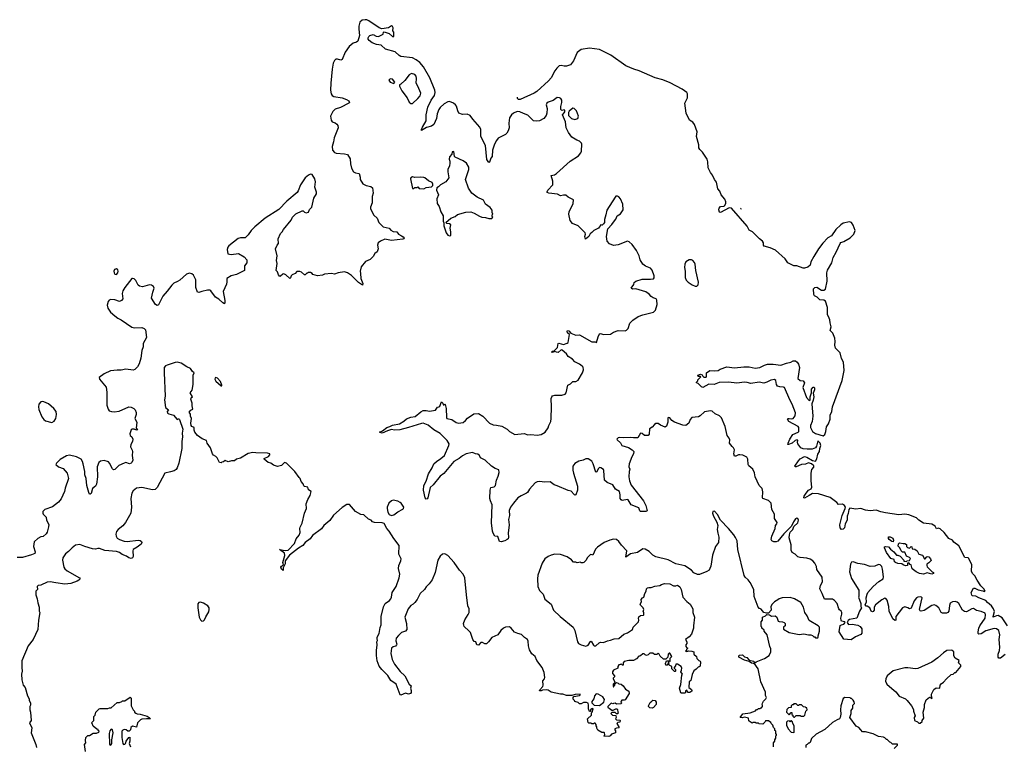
# Model space of a CAD drawing. Extents: x 2220333 to 2384341, y 721037 to 894043.
# Tile 324 of 325: x 2364200 to 2376976, y 868623 to 878039. Entities that reach past the tile are written whole.
import ezdxf

# ---------------------------------------------------------------- set-up
doc = ezdxf.new("R2010")
doc.units = 0

msp = doc.modelspace()

# ---------------------------------------------------------------- linework, layer by layer
at = {"layer": '0CON10XD'}
for points in [[(2371067, 872775), (2371090, 872825), (2371098, 872862), (2371101, 873015), (2371096, 873125), (2371103, 873145), (2371115, 873156), (2371144, 873166), (2371234, 873166), (2371279, 873181), (2371290, 873195), (2371312, 873295), (2371346, 873314), (2371375, 873343), (2371415, 873344), (2371445, 873361), (2371502, 873455), (2371516, 873495), (2371512, 873532), (2371500, 873545), (2371465, 873571), (2371401, 873601), (2371374, 873634), (2371318, 873668), (2371295, 873703), (2371240, 873750), (2371225, 873754), (2371185, 873721), (2371165, 873723), (2371145, 873734), (2371115, 873722), (2371102, 873725), (2371115, 873736), (2371135, 873740), (2371180, 873785), (2371188, 873835), (2371195, 873842), (2371254, 873824), (2371305, 873840), (2371318, 873852), (2371333, 873953), (2371307, 873975), (2371302, 873992), (2371306, 874004), (2371325, 874003), (2371353, 873973), (2371415, 873947), (2371465, 873950), (2371625, 873859), (2371665, 873859), (2371685, 873851), (2371705, 873922), (2371725, 873961), (2371735, 873966), (2371775, 873956), (2371865, 873957), (2371906, 873984), (2371964, 874006), (2372055, 874001), (2372075, 874009), (2372095, 874032), (2372117, 874103), (2372155, 874141), (2372225, 874186), (2372285, 874210), (2372425, 874243), (2372450, 874270), (2372470, 874345), (2372468, 874398), (2372457, 874415), (2372418, 874428), (2372392, 874445), (2372369, 874479), (2372325, 874507), (2372196, 874546), (2372151, 874541), (2372132, 874555), (2372168, 874602), (2372173, 874627), (2372193, 874647), (2372275, 874672), (2372385, 874672), (2372422, 874678), (2372432, 874688), (2372432, 874715), (2372405, 874788), (2372385, 874813), (2372319, 874839), (2372285, 874868), (2372252, 874922), (2372236, 874975), (2372204, 875045), (2372145, 875123), (2372106, 875156), (2372085, 875164), (2371965, 875118), (2371905, 875108), (2371852, 875132), (2371824, 875165), (2371812, 875225), (2371833, 875327), (2371885, 875380), (2371890, 875395), (2371935, 875450), (2371952, 875495), (2371995, 875518), (2372029, 875571), (2372026, 875645), (2371996, 875716), (2371975, 875740), (2371955, 875750), (2371935, 875747), (2371925, 875737), (2371819, 875565), (2371804, 875505), (2371788, 875445), (2371786, 875405), (2371775, 875388), (2371757, 875373), (2371740, 875375), (2371708, 875332), (2371648, 875305), (2371625, 875277), (2371600, 875260), (2371583, 875227), (2371542, 875192), (2371534, 875225), (2371540, 875255), (2371536, 875275), (2371445, 875362), (2371372, 875395), (2371341, 875435), (2371324, 875516), (2371331, 875545), (2371380, 875655), (2371385, 875700), (2371318, 875735), (2371285, 875760), (2371255, 875762), (2371215, 875752), (2371176, 875776), (2371065, 875789), (2371046, 875796), (2371042, 875805), (2371053, 875827), (2371118, 875895), (2371119, 875945), (2371098, 876015), (2371140, 876025), (2371165, 876042), (2371343, 876205), (2371449, 876271), (2371481, 876309), (2371488, 876332), (2371494, 876424), (2371488, 876438), (2371465, 876462), (2371430, 876475), (2371364, 876514), (2371320, 876575), (2371292, 876635), (2371283, 876715), (2371242, 876805), (2371265, 876830), (2371272, 876845), (2371272, 876862), (2371265, 876870), (2371235, 876862), (2371222, 876875), (2371223, 876913), (2371233, 876965), (2371233, 876993), (2371222, 877015), (2371205, 877026), (2371175, 877028), (2371120, 876990), (2371055, 876969), (2371039, 876955), (2371030, 876935), (2371043, 876885), (2371040, 876825), (2371032, 876795), (2371001, 876755), (2370945, 876726), (2370905, 876720), (2370867, 876727), (2370795, 876801), (2370735, 876821), (2370690, 876845), (2370655, 876847), (2370605, 876826), (2370579, 876805), (2370555, 876765), (2370546, 876696), (2370549, 876635), (2370536, 876595), (2370519, 876565), (2370502, 876548), (2370410, 876500), (2370385, 876471), (2370361, 876425), (2370336, 876344), (2370330, 876265), (2370315, 876244), (2370295, 876191), (2370285, 876186), (2370262, 876225), (2370244, 876405), (2370184, 876524), (2370184, 876615), (2370171, 876645), (2370079, 876749), (2370045, 876795), (2370005, 876813), (2369945, 876807), (2369898, 876825), (2369884, 876854), (2369868, 876915), (2369855, 876935), (2369829, 876955), (2369775, 876976), (2369755, 876972), (2369706, 876945), (2369655, 876900), (2369638, 876875), (2369617, 876815), (2369610, 876755), (2369573, 876677), (2369545, 876659), (2369479, 876641), (2369415, 876599), (2369413, 876613), (2369425, 876644), (2369475, 876725), (2369476, 876805), (2369495, 876905), (2369539, 876995), (2369580, 877055), (2369590, 877095), (2369585, 877125), (2369521, 877285), (2369441, 877425), (2369392, 877482), (2369345, 877518), (2369295, 877544), (2369145, 877561), (2369122, 877575), (2369073, 877623), (2368948, 877658), (2368890, 877710), (2368830, 877715), (2368775, 877740), (2368735, 877767), (2368722, 877785), (2368721, 877805), (2368728, 877822), (2368745, 877833), (2368785, 877846), (2368826, 877826), (2368855, 877821), (2368918, 877852), (2368920, 877875), (2368928, 877882), (2368995, 877858), (2369035, 877821), (2369055, 877820), (2369056, 877875), (2369043, 877895), (2369046, 877935), (2369035, 877952), (2369025, 877957), (2368985, 877934), (2368898, 877918), (2368862, 877932), (2368732, 878025), (2368705, 878037), (2368681, 878039), (2368645, 878031), (2368615, 878005), (2368599, 877955), (2368601, 877915), (2368611, 877835), (2368588, 877762), (2368571, 877749), (2368528, 877732), (2368475, 877692), (2368425, 877618), (2368385, 877523), (2368365, 877514), (2368323, 877527), (2368303, 877527), (2368285, 877511), (2368269, 877475), (2368254, 877395), (2368236, 877215), (2368231, 877125), (2368241, 877075), (2368255, 877055), (2368275, 877042), (2368385, 877023), (2368442, 877005), (2368469, 876985), (2368480, 876965), (2368471, 876955), (2368361, 876899), (2368294, 876876), (2368262, 876848), (2368232, 876785), (2368242, 876735), (2368254, 876714), (2368295, 876699), (2368314, 876685), (2368326, 876665), (2368332, 876635), (2368281, 876505), (2368273, 876455), (2368253, 876395), (2368259, 876345), (2368285, 876317), (2368306, 876306), (2368415, 876300), (2368455, 876291), (2368488, 876235), (2368491, 876169), (2368505, 876112), (2368533, 876065), (2368555, 876053), (2368603, 876043), (2368616, 875995), (2368617, 875965), (2368651, 875911), (2368695, 875887), (2368755, 875873), (2368777, 875857), (2368786, 875786), (2368774, 875745), (2368773, 875663), (2368752, 875605), (2368752, 875585), (2368794, 875504), (2368837, 875465), (2368858, 875408), (2368915, 875350), (2368994, 875334), (2369015, 875308), (2369045, 875292), (2369095, 875287), (2369116, 875256), (2369153, 875235), (2369175, 875222), (2369187, 875205), (2369182, 875195), (2369170, 875190), (2369025, 875175), (2368938, 875192), (2368880, 875165), (2368853, 875145), (2368844, 875115), (2368850, 875065), (2368838, 875025), (2368807, 875003), (2368788, 874965), (2368748, 874925), (2368685, 874900), (2368630, 874830), (2368616, 874775), (2368624, 874744), (2368625, 874680), (2368652, 874615), (2368646, 874594), (2368595, 874629), (2368505, 874720), (2368454, 874754), (2368415, 874766), (2368330, 874755), (2368285, 874738), (2368245, 874746), (2368155, 874738), (2368130, 874725), (2368065, 874713), (2368005, 874732), (2367996, 874746), (2367975, 874760), (2367945, 874760), (2367935, 874750), (2367925, 874750), (2367905, 874730), (2367895, 874730), (2367855, 874763), (2367835, 874771), (2367795, 874770), (2367776, 874744), (2367735, 874730), (2367723, 874715), (2367715, 874688), (2367705, 874682), (2367655, 874730), (2367625, 874740), (2367612, 874738), (2367585, 874710), (2367575, 874708), (2367559, 874729), (2367546, 874766), (2367528, 874785), (2367541, 874875), (2367530, 874915), (2367540, 874975), (2367520, 875065), (2367540, 875115), (2367560, 875135), (2367552, 875195), (2367583, 875265), (2367607, 875285), (2367624, 875316), (2367724, 875436), (2367740, 875475), (2367782, 875518), (2367865, 875560), (2367878, 875558), (2367895, 875540), (2367915, 875532), (2367945, 875542), (2367958, 875575), (2367989, 875605), (2368015, 875722), (2368049, 875781), (2368052, 875802), (2368030, 875865), (2368037, 875935), (2368029, 875975), (2367995, 876029), (2367972, 876035), (2367945, 876023), (2367906, 875985), (2367843, 875895), (2367813, 875817), (2367798, 875795), (2367665, 875685), (2367562, 875575), (2367385, 875465), (2367249, 875351), (2367203, 875305), (2367163, 875247), (2367125, 875207), (2367065, 875206), (2367035, 875198), (2366913, 875105), (2366899, 875085), (2366892, 875058), (2366902, 875002), (2366945, 874993), (2367038, 875005), (2367113, 874963), (2367145, 874922), (2367146, 874885), (2367118, 874845), (2367118, 874785), (2367015, 874734), (2366945, 874716), (2366888, 874682), (2366888, 874638), (2366881, 874605), (2366838, 874512), (2366861, 874395), (2366862, 874368), (2366855, 874353), (2366835, 874364), (2366785, 874413), (2366740, 874440), (2366679, 874519), (2366665, 874529), (2366635, 874529), (2366565, 874513), (2366525, 874498), (2366505, 874502), (2366484, 874564), (2366487, 874665), (2366455, 874725), (2366435, 874743), (2366405, 874748), (2366365, 874736), (2366279, 874661), (2366248, 874642)], [(2377019, 870175), (2376947, 870277), (2376895, 870308), (2376875, 870305), (2376831, 870285), (2376829, 870295), (2376848, 870358), (2376835, 870396), (2376811, 870431), (2376759, 870475), (2376735, 870503), (2376645, 870536), (2376605, 870558), (2376564, 870564), (2376555, 870572), (2376544, 870605), (2376578, 870662), (2376595, 870661), (2376635, 870642), (2376699, 870629), (2376715, 870620), (2376727, 870623), (2376711, 870655), (2376673, 870693), (2376624, 870765), (2376593, 870823), (2376564, 870854), (2376552, 870882), (2376553, 870967), (2376515, 871047), (2376505, 871056), (2376462, 871062), (2376385, 871212), (2376321, 871261), (2376302, 871285), (2376255, 871305), (2376195, 871385), (2376145, 871431), (2376119, 871441), (2376094, 871434), (2376078, 871465), (2376035, 871494), (2375925, 871504), (2375865, 871545), (2375835, 871575), (2375735, 871615), (2375687, 871623), (2375605, 871616), (2375432, 871641), (2375372, 871652), (2375315, 871673), (2375236, 871666), (2375175, 871675), (2375115, 871697), (2375048, 871688), (2374971, 871699), (2374957, 871685), (2374950, 871630), (2374937, 871595), (2374935, 871545), (2374912, 871495), (2374902, 871445), (2374885, 871428), (2374865, 871424), (2374846, 871446), (2374843, 871485), (2374873, 871605), (2374910, 871695), (2374913, 871715), (2374904, 871735), (2374875, 871751), (2374825, 871749), (2374802, 871775), (2374715, 871837), (2374565, 871887), (2374488, 871892), (2374445, 871863), (2374385, 871828), (2374374, 871835), (2374380, 871855), (2374406, 871895), (2374437, 871933), (2374468, 871952), (2374480, 871975), (2374471, 872055), (2374469, 872155), (2374477, 872203), (2374505, 872233), (2374505, 872248), (2374475, 872275), (2374435, 872290), (2374398, 872272), (2374343, 872267), (2374275, 872235), (2374262, 872235), (2374258, 872245), (2374304, 872316), (2374328, 872342), (2374385, 872372), (2374415, 872364), (2374485, 872321), (2374525, 872311), (2374545, 872340), (2374558, 872402), (2374578, 872435), (2374582, 872475), (2374596, 872515), (2374585, 872545), (2374555, 872574), (2374540, 872505), (2374527, 872483), (2374483, 872467), (2374418, 872468), (2374365, 872471), (2374335, 872485), (2374297, 872535), (2374293, 872555), (2374298, 872578), (2374288, 872588), (2374260, 872580), (2374222, 872545), (2374177, 872525), (2374168, 872528), (2374169, 872545), (2374192, 872595), (2374233, 872655), (2374299, 872685), (2374308, 872695), (2374308, 872745), (2374301, 872761), (2374180, 872825), (2374163, 872855), (2374168, 872862), (2374184, 872866), (2374215, 872860), (2374235, 872864), (2374262, 872898), (2374267, 872937), (2374222, 873052), (2374191, 873105), (2374124, 873264), (2374111, 873271), (2374063, 873273), (2374033, 873285), (2374018, 873305), (2374010, 873355), (2373995, 873368), (2373945, 873360), (2373895, 873336), (2373855, 873322), (2373795, 873335), (2373685, 873316), (2373641, 873331), (2373605, 873335), (2373505, 873324), (2373395, 873334), (2373275, 873332), (2373210, 873305), (2373142, 873308), (2373065, 873268), (2373047, 873275), (2373005, 873320), (2372980, 873325), (2372980, 873335), (2372997, 873353), (2373000, 873365), (2373040, 873405), (2373035, 873410), (2373005, 873410), (2373000, 873425), (2373035, 873438), (2373055, 873430), (2373062, 873412), (2373075, 873400), (2373105, 873400), (2373112, 873415), (2373110, 873455), (2373154, 873486), (2373215, 873482), (2373262, 873488), (2373290, 873505), (2373375, 873533), (2373475, 873520), (2373595, 873535), (2373665, 873536), (2373744, 873516), (2373805, 873524), (2373865, 873558), (2373903, 873567), (2373975, 873568), (2374075, 873554), (2374148, 873582), (2374205, 873594), (2374237, 873613), (2374265, 873612), (2374288, 873595), (2374307, 873567), (2374320, 873525), (2374298, 873385), (2374325, 873358), (2374365, 873352), (2374382, 873325), (2374362, 873265), (2374408, 873135), (2374445, 873098), (2374455, 873100), (2374456, 873145), (2374473, 873195), (2374474, 873245), (2374495, 873272), (2374505, 873272), (2374513, 873263), (2374514, 873235), (2374496, 873194), (2374502, 873145), (2374495, 873100), (2374477, 873053), (2374492, 872895), (2374481, 872825), (2374460, 872775), (2374463, 872745), (2374488, 872695), (2374525, 872668), (2374625, 872641), (2374645, 872655), (2374659, 872695), (2374669, 872755), (2374694, 872795), (2374716, 872855), (2374718, 872905), (2374736, 872954), (2374748, 873015), (2374870, 873355), (2374896, 873485), (2374889, 873595), (2374862, 873642), (2374845, 873718), (2374785, 873775), (2374775, 873815), (2374782, 873865), (2374776, 873905), (2374749, 873969), (2374714, 874005), (2374730, 874055), (2374714, 874105), (2374712, 874145), (2374705, 874164), (2374682, 874215), (2374683, 874305), (2374656, 874385), (2374635, 874398), (2374583, 874403), (2374548, 874438), (2374513, 874455), (2374505, 874475), (2374500, 874545), (2374517, 874563), (2374545, 874570), (2374605, 874527), (2374635, 874529), (2374656, 874544), (2374675, 874645), (2374672, 874755), (2374683, 874787), (2374737, 874885), (2374757, 874955), (2374795, 875022), (2374845, 875135), (2374855, 875146), (2374895, 875162), (2374975, 875210), (2375025, 875255), (2375040, 875305), (2375015, 875371), (2374992, 875405), (2374966, 875416), (2374885, 875398), (2374853, 875377), (2374790, 875315), (2374735, 875232), (2374685, 875208), (2374619, 875141), (2374563, 875067), (2374502, 874968), (2374467, 874895), (2374455, 874855), (2374425, 874828), (2374385, 874814), (2374365, 874815), (2374285, 874843), (2374244, 874844), (2374165, 874884), (2374130, 874935), (2374007, 875047), (2373937, 875077), (2373860, 875099), (2373852, 875112), (2373851, 875145), (2373840, 875165), (2373801, 875195), (2373707, 875287), (2373665, 875308), (2373639, 875359), (2373435, 875591), (2373405, 875597), (2373295, 875537), (2373282, 875542), (2373272, 875572), (2373275, 875595), (2373295, 875615), (2373335, 875617), (2373347, 875623), (2373362, 875655), (2373363, 875675), (2373348, 875708), (2373303, 875765), (2373283, 875815), (2373258, 875845), (2373239, 875929), (2373214, 875965), (2373190, 876020), (2373162, 876055), (2373135, 876115), (2373129, 876195), (2373119, 876229), (2373060, 876320), (2373023, 876355), (2373011, 876375), (2373010, 876415), (2372982, 876522), (2372992, 876585), (2372957, 876677), (2372935, 876708), (2372889, 876735), (2372848, 876825), (2372832, 876955), (2372865, 877025), (2372865, 877075), (2372856, 877096), (2372797, 877137), (2372638, 877218), (2372545, 877258), (2372445, 877286), (2372237, 877377), (2372167, 877395), (2372065, 877442), (2371868, 877578), (2371725, 877652), (2371595, 877668), (2371485, 877654), (2371432, 877615), (2371387, 877503), (2371347, 877455), (2371295, 877434), (2371265, 877434), (2371225, 877445), (2371201, 877439), (2371169, 877411), (2371143, 877377), (2371095, 877285), (2371063, 877245), (2370911, 877105), (2370874, 877084), (2370695, 877004), (2370672, 877002), (2370660, 877015), (2370660, 877032)], [(2369275, 876952), (2369295, 876953), (2369366, 877015), (2369395, 877052), (2369403, 877085), (2369366, 877176), (2369344, 877214), (2369350, 877275), (2369344, 877305), (2369325, 877328), (2369285, 877340), (2369253, 877325), (2369195, 877250), (2369145, 877200), (2369130, 877195), (2369130, 877175), (2369158, 877115), (2369226, 877026), (2369255, 876970), (2369275, 876952)], [(2369055, 877212), (2369067, 877227), (2369035, 877268), (2369008, 877272), (2368990, 877255), (2369005, 877230), (2369055, 877212)], [(2371405, 876744), (2371442, 876758), (2371452, 876785), (2371425, 876858), (2371395, 876887), (2371375, 876890), (2371329, 876851), (2371322, 876835), (2371322, 876795), (2371358, 876755), (2371405, 876744)], [(2369775, 875236), (2369795, 875240), (2369796, 875286), (2369784, 875335), (2369796, 875376), (2369775, 875388), (2369743, 875393), (2369730, 875405), (2369795, 875462), (2369850, 875485), (2369881, 875509), (2369987, 875543), (2370053, 875547), (2370095, 875530), (2370165, 875488), (2370195, 875478), (2370242, 875472), (2370285, 875458), (2370325, 875460), (2370340, 875475), (2370330, 875485), (2370330, 875505), (2370338, 875515), (2370330, 875535), (2370330, 875565), (2370305, 875600), (2370244, 875644), (2370216, 875696), (2370134, 875734), (2370067, 875787), (2370024, 875854), (2369986, 875965), (2370029, 876095), (2370026, 876126), (2369996, 876176), (2369955, 876206), (2369850, 876255), (2369840, 876265), (2369835, 876330), (2369810, 876325), (2369808, 876292), (2369775, 876260), (2369773, 876227), (2369781, 876201), (2369783, 876177), (2369776, 876144), (2369754, 876095), (2369754, 876065), (2369770, 875985), (2369728, 875935), (2369662, 875895), (2369635, 875868), (2369612, 875858), (2369608, 875825), (2369632, 875765), (2369613, 875715), (2369617, 875655), (2369641, 875615), (2369664, 875544), (2369696, 875495), (2369693, 875425), (2369702, 875402), (2369704, 875365), (2369732, 875275), (2369754, 875244), (2369775, 875236)], [(2369445, 875843), (2369475, 875862), (2369545, 875870), (2369562, 875888), (2369562, 875905), (2369552, 875925), (2369506, 875946), (2369458, 875985), (2369445, 875989), (2369395, 875997), (2369325, 875992), (2369295, 875998), (2369275, 875988), (2369270, 875975), (2369295, 875850), (2369315, 875850), (2369325, 875860), (2369355, 875860), (2369365, 875868), (2369385, 875850), (2369445, 875843)], [(2373554, 875593), (2373557, 875587), (2373562, 875582)], [(2372985, 874583), (2373005, 874600), (2373009, 874635), (2372974, 874785), (2372964, 874865), (2372955, 874888), (2372932, 874915), (2372915, 874923), (2372885, 874922), (2372845, 874898), (2372830, 874865), (2372824, 874825), (2372834, 874775), (2372834, 874694), (2372849, 874659), (2372872, 874635), (2372925, 874600), (2372965, 874583), (2372985, 874583)], [(2365455, 874734), (2365475, 874754), (2365478, 874775), (2365473, 874795), (2365455, 874808), (2365431, 874799), (2365422, 874775), (2365424, 874754), (2365434, 874735), (2365455, 874734)], [(2366248, 874642), (2366200, 874620), (2366172, 874595), (2366114, 874516), (2366055, 874452), (2366001, 874339), (2365985, 874332), (2365964, 874344), (2365912, 874425), (2365926, 874504), (2365943, 874555), (2365937, 874575), (2365908, 874595), (2365885, 874598), (2365795, 874574), (2365755, 874581), (2365735, 874596), (2365705, 874655), (2365686, 874675), (2365665, 874682), (2365655, 874679), (2365565, 874564), (2365539, 874521), (2365530, 874485), (2365538, 874415), (2365521, 874395), (2365495, 874381), (2365435, 874403), (2365384, 874406), (2365360, 874400), (2365347, 874383), (2365336, 874335), (2365344, 874295), (2365376, 874245), (2365435, 874197), (2365474, 874164), (2365515, 874143), (2365655, 874048), (2365685, 874042), (2365785, 874046), (2365815, 874033), (2365833, 874013), (2365847, 873915), (2365800, 873835), (2365801, 873795), (2365784, 873745), (2365772, 873645), (2365750, 873575), (2365730, 873535), (2365695, 873499), (2365671, 873489), (2365575, 873503), (2365515, 873490), (2365465, 873493), (2365377, 873483), (2365296, 873445), (2365229, 873395), (2365234, 873375), (2365321, 873271), (2365332, 873205), (2365329, 873105), (2365329, 873035), (2365346, 872985), (2365361, 872965), (2365393, 872953), (2365425, 872949), (2365490, 872960), (2365615, 873014), (2365645, 873011), (2365679, 872995), (2365696, 872975), (2365711, 872941), (2365712, 872915), (2365694, 872866), (2365718, 872815), (2365709, 872739), (2365728, 872715), (2365715, 872712), (2365686, 872726), (2365660, 872725), (2365648, 872715), (2365628, 872665), (2365632, 872645), (2365654, 872624), (2365669, 872595), (2365662, 872565), (2365641, 872525), (2365636, 872495), (2365659, 872455), (2365663, 872435), (2365657, 872383), (2365666, 872325), (2365656, 872295), (2365646, 872284), (2365625, 872276), (2365575, 872292), (2365554, 872286), (2365488, 872255), (2365435, 872204), (2365416, 872196), (2365402, 872212), (2365365, 872285), (2365350, 872300), (2365295, 872319), (2365248, 872312), (2365225, 872293), (2365206, 872235), (2365211, 872105), (2365197, 872013), (2365183, 871987), (2365145, 871955), (2365125, 871892), (2365115, 871880), (2365105, 871884), (2365095, 871902), (2365073, 871995), (2365064, 872084), (2365046, 872135), (2365044, 872175), (2365025, 872275), (2365015, 872306), (2364996, 872335), (2364937, 872365), (2364845, 872390), (2364805, 872378), (2364725, 872330), (2364677, 872285), (2364668, 872268), (2364703, 872235), (2364765, 872215), (2364815, 872155), (2364833, 872085), (2364791, 871961), (2364780, 871915), (2364738, 871822), (2364702, 871778), (2364625, 871719), (2364526, 871685), (2364500, 871655), (2364498, 871635), (2364503, 871623), (2364544, 871585), (2364549, 871545), (2364577, 871487), (2364575, 871458), (2364555, 871388), (2364543, 871367), (2364506, 871334), (2364475, 871330), (2364435, 871307), (2364387, 871263), (2364379, 871205), (2364399, 871135), (2364395, 871112), (2364355, 871094), (2364235, 871061), (2364165, 871061)], [(2372785, 869600), (2372790, 869625), (2372784, 869644), (2372735, 869678), (2372712, 869678), (2372707, 869653), (2372690, 869635), (2372690, 869625), (2372708, 869605), (2372710, 869585), (2372705, 869580), (2372695, 869580), (2372662, 869615), (2372660, 869645), (2372635, 869658), (2372620, 869675), (2372628, 869698), (2372612, 869698), (2372610, 869675), (2372600, 869665), (2372582, 869665), (2372578, 869685), (2372592, 869718), (2372625, 869720), (2372635, 869710), (2372640, 869715), (2372640, 869755), (2372660, 869775), (2372635, 869820), (2372625, 869820), (2372612, 869808), (2372610, 869765), (2372585, 869740), (2372555, 869740), (2372511, 869781), (2372498, 869808), (2372485, 869820), (2372465, 869800), (2372435, 869800), (2372417, 869817), (2372405, 869820), (2372375, 869820), (2372353, 869797), (2372335, 869790), (2372315, 869798), (2372302, 869812), (2372285, 869812), (2372254, 869786), (2372232, 869778), (2372202, 869745), (2372165, 869722), (2372105, 869722), (2372045, 869710), (2372030, 869695), (2372028, 869662), (2372022, 869662), (2372005, 869680), (2371995, 869670), (2371975, 869668), (2371960, 869645), (2371960, 869625), (2371905, 869598), (2371893, 869577), (2371893, 869553), (2371918, 869525), (2371917, 869513), (2371900, 869495), (2371900, 869485), (2371922, 869445), (2371918, 869432), (2371900, 869415), (2371900, 869395), (2371903, 869383), (2371910, 869380), (2371910, 869395), (2371920, 869405), (2371922, 869418), (2371942, 869438), (2371965, 869430), (2371975, 869420), (2372005, 869418), (2372032, 869395), (2372061, 869351), (2372102, 869325), (2372106, 869294), (2372056, 869214), (2372045, 869208), (2372013, 869207), (2372002, 869198), (2372000, 869185), (2372010, 869175), (2372005, 869160), (2371945, 869158), (2371925, 869170), (2371903, 869167), (2371895, 869160), (2371875, 869170), (2371830, 869125), (2371830, 869115), (2371850, 869105), (2371885, 869078), (2371902, 869078), (2371935, 869098), (2371947, 869097), (2371957, 869087), (2371960, 869055), (2371970, 869045), (2371957, 869033), (2371945, 869030), (2371927, 869047), (2371905, 869050), (2371885, 869050), (2371870, 869035), (2371893, 869013), (2371935, 869010), (2371940, 868985), (2371930, 868965), (2371942, 868952), (2371985, 868950), (2371990, 868945), (2371986, 868924), (2371962, 868918), (2371950, 868905), (2371980, 868855), (2371972, 868848), (2371943, 868847), (2371920, 868835), (2371920, 868825), (2371932, 868812), (2371930, 868785), (2371880, 868770), (2371860, 868745), (2371845, 868738), (2371785, 868740), (2371780, 868745), (2371792, 868758), (2371790, 868785), (2371785, 868790), (2371755, 868788), (2371701, 868821), (2371690, 868845), (2371690, 868865), (2371680, 868875), (2371680, 868895), (2371665, 868910), (2371655, 868910), (2371645, 868900), (2371625, 868900), (2371615, 868910), (2371585, 868910), (2371575, 868920), (2371569, 868965), (2371620, 869015), (2371620, 869045), (2371630, 869055), (2371640, 869095), (2371635, 869100), (2371622, 869098), (2371608, 869082), (2371608, 869062), (2371595, 869060), (2371581, 869095), (2371582, 869145), (2371575, 869170), (2371555, 869180), (2371515, 869180), (2371485, 869160), (2371465, 869160), (2371447, 869177), (2371405, 869190), (2371400, 869205), (2371382, 869222), (2371380, 869245), (2371392, 869258), (2371462, 869268), (2371470, 869275), (2371470, 869285), (2371408, 869282), (2371365, 869268), (2371295, 869268), (2371246, 869286), (2371215, 869288), (2371095, 869313), (2371055, 869338), (2371035, 869342), (2370985, 869340), (2370965, 869330), (2370945, 869330), (2370948, 869345), (2370988, 869385), (2370992, 869405), (2370988, 869462), (2371008, 869485), (2371012, 869505), (2371007, 869567), (2370978, 869635), (2370912, 869725), (2370887, 869775), (2370845, 869810), (2370814, 869864), (2370803, 869915), (2370799, 869975), (2370790, 869995), (2370751, 870021), (2370710, 870060), (2370665, 870072), (2370622, 870092), (2370577, 870145), (2370555, 870160), (2370505, 870157), (2370476, 870144), (2370442, 870115), (2370405, 870057), (2370327, 870023), (2370282, 869965), (2370255, 869942), (2370235, 869938), (2370205, 869957), (2370185, 869958), (2370155, 869922), (2370132, 869925), (2370117, 869967), (2370095, 869972), (2370078, 869995), (2370048, 870085), (2370029, 870109), (2369967, 870167), (2369961, 870181), (2369960, 870205), (2369975, 870252), (2370020, 870320), (2370031, 870345), (2370032, 870395), (2370013, 870435), (2369998, 870578), (2369976, 870795), (2369956, 870846), (2369905, 870898), (2369838, 870995), (2369755, 871088), (2369715, 871108), (2369685, 871102), (2369655, 871078), (2369626, 871025), (2369589, 870865), (2369550, 870770), (2369512, 870718), (2369475, 870680), (2369454, 870645), (2369398, 870592), (2369357, 870515), (2369328, 870475), (2369305, 870453), (2369275, 870436), (2369241, 870395), (2369196, 870284), (2369220, 870205), (2369224, 870125), (2369205, 870104), (2369155, 870086), (2369115, 870048), (2369084, 870015), (2369082, 869978), (2369094, 869935), (2369091, 869925), (2369075, 869909), (2369045, 869902), (2369026, 869885), (2369016, 869815), (2369034, 869735), (2369062, 869675), (2369135, 869582), (2369199, 869525), (2369255, 869418), (2369280, 869395), (2369270, 869365), (2369281, 869335), (2369280, 869310), (2369270, 869295), (2369245, 869287), (2369205, 869300), (2369145, 869273), (2369135, 869278), (2369085, 869416), (2369015, 869466), (2368975, 869527), (2368898, 869605), (2368865, 869652), (2368838, 869718), (2368828, 869788), (2368829, 869855), (2368839, 869925), (2368833, 869965), (2368843, 869985), (2368840, 870005), (2368838, 870025), (2368865, 870072), (2368876, 870154), (2368889, 870185), (2368892, 870295), (2368921, 870419), (2368940, 870465), (2368996, 870504), (2369014, 870525), (2369024, 870546), (2369034, 870606), (2369084, 870686), (2369123, 870795), (2369131, 870845), (2369114, 870916), (2369121, 870955), (2369146, 871015), (2369148, 871042), (2369119, 871105), (2369124, 871215), (2369056, 871306), (2368995, 871402), (2368962, 871435), (2368930, 871500), (2368905, 871510), (2368805, 871513), (2368778, 871525), (2368760, 871545), (2368725, 871559), (2368665, 871612), (2368625, 871618), (2368558, 871655), (2368477, 871747), (2368443, 871747), (2368385, 871709), (2368271, 871609), (2368225, 871541), (2368146, 871475), (2368115, 871433), (2367998, 871345), (2367969, 871301), (2367906, 871254), (2367875, 871216), (2367817, 871183), (2367700, 871090), (2367644, 871016), (2367645, 870980), (2367620, 870925), (2367617, 870893), (2367595, 870908), (2367589, 870935), (2367595, 870946), (2367623, 870965), (2367616, 870995), (2367638, 871085), (2367634, 871115), (2367572, 871165), (2367645, 871151), (2367685, 871156), (2367765, 871240), (2367786, 871304), (2367828, 871352), (2367838, 871385), (2367836, 871435), (2367841, 871455), (2367866, 871505), (2367896, 871634), (2367920, 871695), (2367917, 871755), (2367940, 871815), (2367970, 871865), (2367980, 871915), (2367949, 871939), (2367940, 871975), (2367895, 871982), (2367885, 871990), (2367880, 872015), (2367853, 872045), (2367840, 872085), (2367825, 872097), (2367768, 872178), (2367662, 872285), (2367635, 872294), (2367595, 872254), (2367545, 872240), (2367495, 872259), (2367460, 872285), (2367422, 872292), (2367370, 872335), (2367370, 872345), (2367429, 872371), (2367446, 872394), (2367446, 872406), (2367416, 872416), (2367265, 872417), (2367225, 872423), (2367165, 872410), (2367065, 872350), (2367014, 872336), (2366985, 872313), (2366947, 872313), (2366905, 872300), (2366865, 872317), (2366845, 872300), (2366823, 872297), (2366815, 872290), (2366794, 872294), (2366762, 872355), (2366745, 872372), (2366715, 872388), (2366700, 872405), (2366674, 872484), (2366634, 872544), (2366625, 872578), (2366568, 872598), (2366508, 872645), (2366473, 872685), (2366464, 872714), (2366462, 872745), (2366432, 872762), (2366424, 872774), (2366420, 872805), (2366430, 872865), (2366418, 872895), (2366415, 872920), (2366400, 872945), (2366420, 872970), (2366448, 872985), (2366437, 873027), (2366439, 873065), (2366422, 873115), (2366425, 873130), (2366440, 873145), (2366413, 873195), (2366438, 873232), (2366452, 873305), (2366451, 873425), (2366462, 873455), (2366443, 873473), (2366415, 873514), (2366370, 873535), (2366295, 873582), (2366245, 873593), (2366215, 873592), (2366115, 873558), (2366093, 873546), (2366076, 873524), (2366073, 873457), (2366086, 873154), (2366080, 873105), (2366090, 873005), (2366130, 872975), (2366114, 872956), (2366118, 872935), (2366135, 872924), (2366195, 872907), (2366245, 872850), (2366255, 872860), (2366265, 872860), (2366275, 872850), (2366317, 872725), (2366310, 872675), (2366312, 872625), (2366302, 872565), (2366302, 872475), (2366264, 872285), (2366243, 872225), (2366228, 872202), (2366205, 872184), (2366155, 872174), (2366084, 872156), (2365982, 871968), (2365958, 871942), (2365925, 871937), (2365785, 871968), (2365715, 871962), (2365672, 871925), (2365655, 871897), (2365640, 871825), (2365650, 871715), (2365642, 871635), (2365574, 871515), (2365537, 871473), (2365477, 871425), (2365454, 871396), (2365446, 871365), (2365451, 871335), (2365465, 871310), (2365493, 871293), (2365555, 871271), (2365595, 871268), (2365735, 871284), (2365765, 871280), (2365780, 871270), (2365786, 871255), (2365774, 871235), (2365725, 871194), (2365674, 871166)], [(2366815, 873287), (2366822, 873288), (2366823, 873297), (2366804, 873345), (2366765, 873387), (2366745, 873396), (2366735, 873390), (2366731, 873375), (2366745, 873347), (2366815, 873287)], [(2364615, 872813), (2364645, 872829), (2364668, 872862), (2364679, 872915), (2364672, 872955), (2364644, 872995), (2364575, 873054), (2364515, 873082), (2364495, 873086), (2364475, 873080), (2364448, 873052), (2364442, 873015), (2364449, 872979), (2364488, 872885), (2364515, 872849), (2364534, 872835), (2364615, 872813)], [(2376985, 869802), (2376925, 869753), (2376905, 869754), (2376897, 869767), (2376894, 869805), (2376912, 869855), (2376917, 869895), (2376911, 869995), (2376916, 870056), (2376903, 870115), (2376875, 870134), (2376845, 870137), (2376735, 870107), (2376675, 870071), (2376645, 870065), (2376636, 870076), (2376636, 870096), (2376644, 870145), (2376656, 870174), (2376726, 870275), (2376733, 870315), (2376726, 870336), (2376675, 870359), (2376615, 870374), (2376575, 870399), (2376555, 870396), (2376485, 870357), (2376461, 870361), (2376435, 870377), (2376385, 870462), (2376365, 870479), (2376338, 870488), (2376305, 870487), (2376275, 870468), (2376264, 870436), (2376256, 870364), (2376245, 870348), (2376225, 870338), (2376175, 870338), (2376156, 870346), (2376125, 870405), (2376085, 870438), (2376065, 870446), (2376035, 870436), (2375935, 870374), (2375895, 870364), (2375885, 870369), (2375874, 870385), (2375908, 870535), (2375902, 870545), (2375885, 870550), (2375855, 870546), (2375837, 870535), (2375804, 870496), (2375765, 870403), (2375745, 870396), (2375722, 870405), (2375685, 870418), (2375655, 870406), (2375570, 870295), (2375566, 870245), (2375555, 870243), (2375529, 870265), (2375482, 870365), (2375479, 870425), (2375457, 870507), (2375440, 870530), (2375425, 870534), (2375385, 870511), (2375303, 870445), (2375289, 870415), (2375288, 870375), (2375275, 870360), (2375265, 870357), (2375248, 870365), (2375232, 870405), (2375195, 870430), (2375185, 870430), (2375170, 870445), (2375186, 870484), (2375182, 870535), (2375196, 870585), (2375204, 870606), (2375274, 870685), (2375349, 870751), (2375404, 870785), (2375409, 870811), (2375397, 870907), (2375385, 870944), (2375364, 870966), (2375342, 870968), (2375295, 870948), (2375235, 870943), (2375161, 870971), (2375075, 870981), (2375015, 871006), (2374995, 870999), (2374981, 870975), (2374968, 870875), (2374995, 870786), (2375087, 870635), (2375090, 870555), (2375082, 870545), (2375112, 870465), (2375113, 870425), (2375122, 870405), (2375096, 870364), (2375061, 870275), (2374965, 870254), (2374949, 870241), (2374938, 870215), (2374955, 870190), (2375000, 870195), (2375075, 870181), (2375105, 870166), (2375127, 870135), (2375125, 870077), (2375115, 870063), (2375045, 870030), (2374987, 869993), (2374895, 870000), (2374834, 870095), (2374844, 870176), (2374865, 870187), (2374895, 870195), (2374909, 870215), (2374905, 870226), (2374865, 870234), (2374858, 870245), (2374853, 870275), (2374868, 870325), (2374867, 870347), (2374858, 870365), (2374835, 870380), (2374827, 870395), (2374805, 870465), (2374774, 870504), (2374745, 870520), (2374641, 870521), (2374612, 870595), (2374589, 870635), (2374584, 870655), (2374589, 870695), (2374618, 870745), (2374612, 870805), (2374543, 870905), (2374537, 870945), (2374518, 870985), (2374489, 871019), (2374455, 871040), (2374415, 871051), (2374325, 871061), (2374295, 871071), (2374264, 871104), (2374224, 871124), (2374208, 871155), (2374211, 871225), (2374183, 871315), (2374187, 871353), (2374199, 871391), (2374233, 871425), (2374246, 871464), (2374295, 871512), (2374303, 871545), (2374298, 871565), (2374285, 871572), (2374265, 871560), (2374241, 871525), (2374214, 871466), (2374115, 871369), (2374035, 871274), (2374015, 871264), (2373985, 871264), (2373958, 871275), (2373952, 871295), (2373961, 871335), (2374003, 871435), (2374006, 871475), (2374025, 871498), (2374029, 871515), (2373994, 871565), (2373993, 871623), (2373960, 871685), (2373950, 871765), (2373915, 871801), (2373841, 871825), (2373836, 871835), (2373844, 871914), (2373833, 871955), (2373793, 871995), (2373744, 872105), (2373735, 872160), (2373713, 872205), (2373659, 872249), (2373652, 872265), (2373647, 872335), (2373633, 872363), (2373585, 872387), (2373542, 872392), (2373525, 872391), (2373490, 872375), (2373476, 872376), (2373468, 872405), (2373476, 872456), (2373462, 872485), (2373445, 872502), (2373412, 872545), (2373413, 872585), (2373407, 872607), (2373379, 872645), (2373355, 872760), (2373304, 872874), (2373279, 872899), (2373223, 872923), (2373187, 872957), (2373165, 872963), (2373085, 872951), (2373030, 872900), (2373006, 872884), (2372919, 872875), (2372898, 872852), (2372882, 872805), (2372845, 872775), (2372805, 872779), (2372696, 872816), (2372660, 872840), (2372635, 872873), (2372615, 872877), (2372610, 872865), (2372610, 872815), (2372594, 872766), (2372575, 872750), (2372516, 872776), (2372485, 872800), (2372455, 872801), (2372435, 872787), (2372405, 872750), (2372370, 872730), (2372368, 872662), (2372356, 872644), (2372305, 872642), (2372275, 872668), (2372255, 872672), (2372220, 872615), (2372165, 872611), (2372125, 872617), (2372035, 872611), (2371985, 872619), (2371965, 872612), (2371950, 872595), (2371952, 872585), (2371996, 872546), (2372014, 872514), (2372098, 872488), (2372147, 872457), (2372168, 872435), (2372164, 872405), (2372142, 872368), (2372106, 872275), (2372104, 872235), (2372117, 872205), (2372106, 872175), (2372104, 872106), (2372114, 872055), (2372135, 872000), (2372294, 871795), (2372323, 871735), (2372342, 871665), (2372325, 871658), (2372255, 871657), (2372246, 871666), (2372232, 871705), (2372132, 871745), (2372095, 871808), (2372085, 871812), (2372015, 871801), (2372005, 871807), (2371992, 871825), (2371991, 871875), (2371982, 871915), (2371930, 871945), (2371898, 872005), (2371824, 872034), (2371790, 872065), (2371781, 872191), (2371775, 872202), (2371742, 872225), (2371725, 872226), (2371711, 872215), (2371685, 872167), (2371675, 872168), (2371642, 872275), (2371625, 872310), (2371575, 872342), (2371545, 872342), (2371510, 872325), (2371455, 872309), (2371405, 872281), (2371379, 872245), (2371376, 872195), (2371384, 872155), (2371438, 871985), (2371438, 871935), (2371418, 871872), (2371405, 871871), (2371395, 871879), (2371355, 871920), (2371315, 871928), (2371175, 871991), (2371135, 872003), (2371085, 872042), (2371015, 872036), (2370945, 872048), (2370916, 872044), (2370889, 872031), (2370815, 871948), (2370790, 871905), (2370777, 871893), (2370705, 871862), (2370665, 871836), (2370605, 871766), (2370568, 871712), (2370552, 871672), (2370556, 871605), (2370543, 871553), (2370551, 871485), (2370536, 871375), (2370543, 871325), (2370536, 871304), (2370525, 871292), (2370494, 871276), (2370445, 871262), (2370427, 871267), (2370403, 871333), (2370365, 871338), (2370344, 871375), (2370335, 871400), (2370320, 871510), (2370332, 871742), (2370308, 871795), (2370302, 871825), (2370305, 871932), (2370315, 871969), (2370355, 871977), (2370374, 871995), (2370386, 872065), (2370410, 872115), (2370420, 872165), (2370415, 872197), (2370368, 872215), (2370320, 872245), (2370240, 872325), (2370179, 872355), (2370164, 872385), (2370145, 872403), (2370115, 872407), (2370075, 872422), (2369995, 872407), (2369945, 872381), (2369902, 872345), (2369833, 872307), (2369701, 872149), (2369654, 872116), (2369566, 872005), (2369525, 871967), (2369494, 871835), (2369485, 871821), (2369475, 871819), (2369459, 871835), (2369440, 871935), (2369444, 871996), (2369475, 872052), (2369503, 872145), (2369552, 872225), (2369573, 872277), (2369607, 872305), (2369665, 872343), (2369711, 872385), (2369770, 872515), (2369772, 872535), (2369748, 872578), (2369655, 872671), (2369575, 872718), (2369498, 872778), (2369435, 872802), (2369415, 872801), (2369245, 872746), (2369133, 872717), (2369065, 872712), (2369025, 872721), (2368974, 872706), (2368905, 872672), (2368870, 872685), (2368908, 872702), (2368963, 872745), (2369002, 872758), (2369035, 872778), (2369127, 872795), (2369185, 872830), (2369220, 872860), (2369275, 872881), (2369331, 872889), (2369405, 872952), (2369435, 872968), (2369475, 872969), (2369515, 872959), (2369595, 872974), (2369621, 873009), (2369640, 873015), (2369650, 873025), (2369675, 873078), (2369690, 873065), (2369695, 873040), (2369705, 873040), (2369715, 873050), (2369720, 873045), (2369733, 872995), (2369738, 872875), (2369744, 872864), (2369809, 872849), (2369865, 872814), (2369894, 872804), (2369955, 872813), (2369984, 872836), (2370011, 872869), (2370094, 872926), (2370155, 872927), (2370208, 872895), (2370295, 872804), (2370345, 872780), (2370385, 872779), (2370454, 872764), (2370524, 872724), (2370556, 872696), (2370625, 872658), (2370745, 872669), (2370795, 872654), (2370832, 872658), (2370915, 872646), (2370965, 872656), (2371016, 872685), (2371055, 872741), (2371067, 872775)], [(2369025, 871607), (2369055, 871613), (2369106, 871654), (2369172, 871688), (2369180, 871695), (2369183, 871715), (2369151, 871765), (2369138, 871775), (2369105, 871790), (2369045, 871803), (2369025, 871795), (2368989, 871765), (2368967, 871715), (2368967, 871697), (2368978, 871648), (2368995, 871620), (2369025, 871607)], [(2373980, 868605), (2373980, 868655), (2374000, 868675), (2374000, 868695), (2374010, 868715), (2374010, 868745), (2374020, 868755), (2374020, 868765), (2374010, 868775), (2374010, 868805), (2374000, 868815), (2374000, 868835), (2373980, 868855), (2373970, 868885), (2373950, 868905), (2373948, 868918), (2373915, 868940), (2373875, 868940), (2373870, 868925), (2373842, 868898), (2373795, 868900), (2373785, 868910), (2373755, 868910), (2373745, 868920), (2373715, 868920), (2373705, 868910), (2373695, 868920), (2373682, 868922), (2373662, 868942), (2373657, 868977), (2373605, 868990), (2373575, 868980), (2373550, 868985), (2373585, 869032), (2373677, 869043), (2373748, 869072), (2373762, 869088), (2373775, 869090), (2373785, 869100), (2373805, 869100), (2373815, 869110), (2373825, 869110), (2373840, 869125), (2373840, 869145), (2373832, 869155), (2373838, 869172), (2373850, 869195), (2373880, 869225), (2373888, 869245), (2373878, 869268), (2373878, 869315), (2373818, 869445), (2373780, 869615), (2373730, 869690), (2373717, 869683), (2373695, 869690), (2373665, 869710), (2373605, 869728), (2373530, 869765), (2373530, 869785), (2373540, 869795), (2373577, 869797), (2373603, 869773), (2373633, 869763), (2373665, 869730), (2373723, 869713), (2373730, 869705), (2373730, 869690), (2373735, 869690), (2373755, 869708), (2373865, 869748), (2373923, 869787), (2373948, 869835), (2373948, 869875), (2373932, 869905), (2373897, 870057), (2373860, 870105), (2373858, 870118), (2373830, 870145), (2373830, 870155), (2373820, 870165), (2373820, 870225), (2373840, 870245), (2373840, 870285), (2373875, 870302), (2373895, 870320), (2373927, 870317), (2373955, 870300), (2374002, 870302), (2374022, 870285), (2374040, 870235), (2374055, 870228), (2374096, 870226), (2374120, 870215), (2374130, 870205), (2374130, 870175), (2374110, 870155), (2374112, 870132), (2374185, 870088), (2374315, 870060), (2374375, 870070), (2374435, 870058), (2374465, 870058), (2374485, 870050), (2374505, 870030), (2374515, 870030), (2374525, 870020), (2374555, 870020), (2374560, 870025), (2374560, 870045), (2374577, 870105), (2374576, 870156), (2374562, 870175), (2374443, 870243), (2374417, 870305), (2374388, 870348), (2374372, 870415), (2374334, 870475), (2374255, 870522), (2374195, 870541), (2374094, 870536), (2374054, 870526), (2374035, 870512), (2373994, 870486), (2373962, 870455), (2373948, 870425), (2373950, 870375), (2373915, 870340), (2373888, 870338), (2373855, 870348), (2373819, 870389), (2373805, 870400), (2373795, 870400), (2373780, 870415), (2373732, 870555), (2373727, 870645), (2373679, 870735), (2373651, 870771), (2373614, 870804), (2373602, 870825), (2373519, 871165), (2373508, 871275), (2373488, 871318), (2373466, 871355), (2373399, 871435), (2373294, 871544), (2373255, 871620), (2373215, 871660), (2373192, 871658), (2373190, 871635), (2373202, 871595), (2373247, 871517), (2373258, 871475), (2373250, 871425), (2373258, 871378), (2373271, 871325), (2373266, 871255), (2373228, 871205), (2373188, 871092), (2373166, 870946), (2373155, 870918), (2373145, 870898), (2373115, 870878), (2373020, 870840), (2372995, 870840), (2372945, 870861), (2372915, 870896), (2372832, 870952), (2372715, 870978), (2372612, 871032), (2372455, 871067), (2372415, 871090), (2372367, 871137), (2372315, 871170), (2372285, 871172), (2372214, 871126), (2372125, 871108), (2372064, 871064), (2372076, 871145), (2372008, 871222), (2371975, 871269), (2371942, 871292), (2371905, 871299), (2371855, 871286), (2371785, 871253), (2371698, 871195), (2371673, 871167), (2371635, 871090), (2371627, 871097), (2371605, 871100), (2371562, 871055), (2371550, 871025), (2371520, 870995), (2371505, 870990), (2371485, 870990), (2371475, 870998), (2371435, 870990), (2371415, 871000), (2371385, 871000), (2371358, 871028), (2371305, 871068), (2371215, 871098), (2371145, 871102), (2371095, 871090), (2371055, 871073), (2371015, 871042), (2370977, 870985), (2370921, 870829), (2370917, 870785), (2370921, 870685), (2370945, 870634), (2370993, 870583), (2371015, 870520), (2371094, 870455), (2371125, 870379), (2371213, 870293), (2371380, 870155), (2371403, 870115), (2371438, 869965), (2371452, 869945), (2371485, 869927), (2371545, 869910), (2371575, 869923), (2371605, 869970), (2371615, 869973), (2371644, 869924), (2371655, 869916), (2371675, 869914), (2371718, 869955), (2371735, 869963), (2371777, 869957), (2371825, 869979), (2371865, 869987), (2371915, 870007), (2371975, 870010), (2372038, 870065), (2372086, 870084), (2372150, 870125), (2372162, 870155), (2372229, 870225), (2372234, 870245), (2372229, 870275), (2372235, 870290), (2372255, 870308), (2372295, 870310), (2372300, 870315), (2372300, 870345), (2372290, 870355), (2372300, 870385), (2372290, 870405), (2372255, 870440), (2372252, 870455), (2372270, 870485), (2372262, 870515), (2372280, 870535), (2372300, 870545), (2372310, 870595), (2372327, 870623), (2372332, 870655), (2372344, 870666), (2372365, 870673), (2372395, 870671), (2372442, 870688), (2372505, 870698), (2372528, 870712), (2372565, 870722), (2372635, 870718), (2372683, 870693), (2372713, 870693), (2372735, 870700), (2372765, 870680), (2372781, 870645), (2372804, 870545), (2372855, 870490), (2372899, 870455), (2372934, 870395), (2372934, 870345), (2372954, 870285), (2372941, 870175), (2372944, 870145), (2372916, 870064), (2372888, 870032), (2372840, 869995), (2372858, 869965), (2372857, 869943), (2372842, 869925), (2372842, 869905), (2372855, 869890), (2372870, 869885), (2372850, 869865), (2372850, 869855), (2372840, 869845), (2372855, 869840), (2372882, 869848), (2372923, 869847), (2372945, 869838), (2372948, 869805), (2372980, 869775), (2372985, 869750), (2373010, 869725), (2373030, 869715), (2373032, 869705), (2373028, 869652), (2373015, 869640), (2373002, 869638), (2372978, 869612), (2372945, 869588), (2372925, 869540), (2372906, 869464), (2372888, 869445), (2372883, 869373), (2372916, 869346), (2372920, 869335), (2372920, 869325), (2372895, 869308), (2372875, 869310), (2372860, 869325), (2372855, 869340), (2372840, 869325), (2372838, 869305), (2372825, 869298), (2372785, 869300), (2372780, 869305), (2372763, 869365), (2372778, 869412), (2372790, 869535), (2372800, 869545), (2372778, 869578), (2372785, 869600)], [(2375535, 871262), (2375515, 871268), (2375482, 871292), (2375473, 871305), (2375472, 871328), (2375495, 871328), (2375529, 871309), (2375540, 871285), (2375535, 871262)], [(2365674, 871166), (2365666, 871145), (2365674, 871075), (2365663, 871057), (2365645, 871049), (2365615, 871056), (2365585, 871078), (2365530, 871100), (2365495, 871125), (2365455, 871138), (2365305, 871149), (2365235, 871176), (2365215, 871178), (2365185, 871169), (2365145, 871174), (2365045, 871202), (2364981, 871231), (2364925, 871220), (2364879, 871185), (2364834, 871136), (2364795, 871106), (2364760, 871055), (2364754, 871024), (2364774, 870935), (2364784, 870914), (2364816, 870886), (2364977, 870797), (2364983, 870785), (2364966, 870764), (2364945, 870752), (2364865, 870721), (2364787, 870713), (2364670, 870731), (2364595, 870744), (2364555, 870739), (2364475, 870703), (2364440, 870695), (2364428, 870682), (2364430, 870645), (2364410, 870625), (2364407, 870575), (2364427, 870525), (2364434, 870474), (2364453, 870415), (2364454, 870366), (2364460, 870345), (2364444, 870245), (2364434, 870125), (2364373, 869995), (2364308, 869915), (2364229, 869721), (2364227, 869635), (2364233, 869585), (2364224, 869545), (2364228, 869475), (2364243, 869403), (2364270, 869375), (2364302, 869265), (2364322, 869225), (2364323, 869203), (2364338, 869175), (2364340, 869145), (2364330, 869125), (2364330, 869085), (2364342, 869055), (2364348, 868945), (2364328, 868915), (2364358, 868848), (2364350, 868785), (2364407, 868633), (2364416, 868596)], [(2376035, 870843), (2375975, 870860), (2375925, 870844), (2375875, 870854), (2375830, 870875), (2375780, 870915), (2375767, 870967), (2375755, 870970), (2375735, 870990), (2375720, 870985), (2375720, 870955), (2375695, 870952), (2375663, 870963), (2375645, 870980), (2375595, 870983), (2375562, 870995), (2375550, 871005), (2375546, 871036), (2375505, 871048), (2375448, 871125), (2375422, 871185), (2375423, 871197), (2375435, 871202), (2375475, 871198), (2375497, 871167), (2375542, 871132), (2375575, 871090), (2375595, 871092), (2375625, 871078), (2375670, 871025), (2375672, 871012), (2375705, 871010), (2375713, 871017), (2375745, 871020), (2375757, 871047), (2375745, 871060), (2375707, 871077), (2375685, 871130), (2375655, 871130), (2375638, 871145), (2375618, 871185), (2375598, 871208), (2375603, 871237), (2375615, 871252), (2375665, 871240), (2375685, 871242), (2375705, 871230), (2375708, 871205), (2375719, 871189), (2375745, 871182), (2375765, 871202), (2375775, 871198), (2375782, 871172), (2375815, 871167), (2375847, 871145), (2375865, 871102), (2375915, 871090), (2375942, 871042), (2375948, 871042), (2375964, 871066), (2375975, 871072), (2375995, 871068), (2376018, 871045), (2376027, 871023), (2375998, 870992), (2375970, 870975), (2375970, 870955), (2375975, 870940), (2376040, 870875), (2376058, 870865), (2376055, 870852), (2376035, 870843)], [(2366565, 870234), (2366585, 870237), (2366598, 870252), (2366615, 870290), (2366656, 870355), (2366660, 870385), (2366657, 870407), (2366640, 870435), (2366585, 870468), (2366545, 870480), (2366524, 870476), (2366512, 870458), (2366512, 870405), (2366528, 870285), (2366545, 870250), (2366565, 870234)], [(2375885, 868910), (2375908, 868932), (2375910, 868945), (2375930, 868975), (2375922, 869055), (2375940, 869115), (2375938, 869155), (2375960, 869215), (2376005, 869250), (2376035, 869230), (2376040, 869245), (2376030, 869255), (2376030, 869285), (2376061, 869349), (2376091, 869369), (2376140, 869365), (2376142, 869405), (2376157, 869423), (2376185, 869442), (2376224, 869486), (2376285, 869540), (2376312, 869548), (2376335, 869570), (2376345, 869570), (2376410, 869645), (2376410, 869665), (2376383, 869693), (2376390, 869725), (2376340, 869755), (2376320, 869785), (2376320, 869835), (2376300, 869855), (2376285, 869860), (2376230, 869855), (2376185, 869822), (2376115, 869758), (2376036, 869704), (2375855, 869619), (2375825, 869616), (2375725, 869630), (2375683, 869627), (2375535, 869590), (2375457, 869525), (2375437, 869485), (2375436, 869456), (2375453, 869415), (2375515, 869359), (2375569, 869319), (2375611, 869261), (2375695, 869228), (2375716, 869206), (2375772, 869135), (2375796, 869086), (2375798, 869065), (2375818, 869005), (2375808, 868982), (2375810, 868945), (2375848, 868928), (2375865, 868910), (2375885, 868910)], [(2371725, 869140), (2371778, 869185), (2371786, 869216), (2371765, 869252), (2371705, 869288), (2371678, 869292), (2371658, 869265), (2371650, 869225), (2371625, 869190), (2371623, 869173), (2371653, 869143), (2371725, 869140)], [(2365053, 868545), (2365042, 868635), (2365060, 868655), (2365052, 868685), (2365060, 868725), (2365085, 868750), (2365105, 868750), (2365155, 868780), (2365195, 868780), (2365228, 868792), (2365230, 868805), (2365220, 868815), (2365218, 868828), (2365202, 868832), (2365152, 868872), (2365140, 868905), (2365130, 868915), (2365160, 868945), (2365160, 868995), (2365180, 869015), (2365188, 869052), (2365212, 869078), (2365233, 869097), (2365245, 869100), (2365345, 869100), (2365365, 869110), (2365385, 869110), (2365465, 869180), (2365495, 869180), (2365525, 869190), (2365535, 869200), (2365565, 869200), (2365635, 869250), (2365644, 869234), (2365648, 869135), (2365673, 869083), (2365690, 869065), (2365690, 869055), (2365705, 869040), (2365723, 869033), (2365765, 869029), (2365855, 869003), (2365881, 868985), (2365897, 868965), (2365845, 868969), (2365786, 868964), (2365768, 868955), (2365728, 868915), (2365715, 868860), (2365665, 868872), (2365643, 868855), (2365638, 868825), (2365622, 868808), (2365605, 868808), (2365582, 868822), (2365555, 868828), (2365539, 868821), (2365526, 868805), (2365526, 868725), (2365536, 868645), (2365545, 868634), (2365565, 868637), (2365573, 868645), (2365580, 868675), (2365614, 868726), (2365628, 868728), (2365630, 868675), (2365622, 868645), (2365637, 868605)], [(2372405, 869104), (2372375, 869110), (2372358, 869125), (2372358, 869135), (2372382, 869178), (2372402, 869198), (2372415, 869207), (2372445, 869203), (2372459, 869185), (2372460, 869155), (2372425, 869113), (2372405, 869104)], [(2374255, 868990), (2374275, 869010), (2374325, 869010), (2374335, 869000), (2374375, 869000), (2374387, 869013), (2374402, 869068), (2374417, 869083), (2374415, 869110), (2374405, 869110), (2374395, 869120), (2374372, 869122), (2374345, 869150), (2374315, 869150), (2374305, 869140), (2374295, 869140), (2374275, 869160), (2374245, 869160), (2374235, 869150), (2374222, 869148), (2374210, 869135), (2374208, 869112), (2374175, 869110), (2374155, 869090), (2374150, 869055), (2374185, 869020), (2374212, 869048), (2374218, 869048), (2374220, 869025), (2374230, 869015), (2374232, 869002), (2374245, 868990), (2374255, 868990)], [(2375545, 868580), (2375590, 868625), (2375588, 868638), (2375525, 868640), (2375505, 868660), (2375492, 868662), (2375455, 868700), (2375445, 868700), (2375425, 868720), (2375407, 868727), (2375345, 868738), (2375275, 868772), (2375175, 868798), (2375135, 868800), (2375112, 868822), (2375090, 868855), (2375055, 868870), (2374970, 868985), (2374990, 869035), (2374990, 869075), (2375010, 869105), (2375010, 869145), (2375030, 869165), (2375027, 869187), (2375015, 869210), (2374995, 869230), (2374985, 869230), (2374975, 869240), (2374905, 869242), (2374885, 869230), (2374853, 869135), (2374849, 869085), (2374854, 869026), (2374846, 868985), (2374835, 868968), (2374805, 868952), (2374745, 868918), (2374645, 868828), (2374535, 868768), (2374475, 868710), (2374455, 868660), (2374445, 868650), (2374435, 868650), (2374418, 868632), (2374400, 868625), (2374400, 868595)], [(2374245, 868790), (2374250, 868795), (2374250, 868875), (2374230, 868905), (2374228, 868928), (2374215, 868940), (2374205, 868940), (2374195, 868930), (2374185, 868940), (2374162, 868938), (2374150, 868925), (2374150, 868885), (2374170, 868835), (2374212, 868792), (2374245, 868790)], [(2365375, 868627), (2365385, 868633), (2365396, 868645), (2365396, 868695), (2365413, 868787), (2365406, 868825), (2365395, 868832), (2365383, 868827), (2365370, 868810), (2365361, 868775), (2365366, 868636), (2365375, 868627)]]:
    msp.add_lwpolyline(points, dxfattribs=at)

doc.saveas('drawing.dxf')
